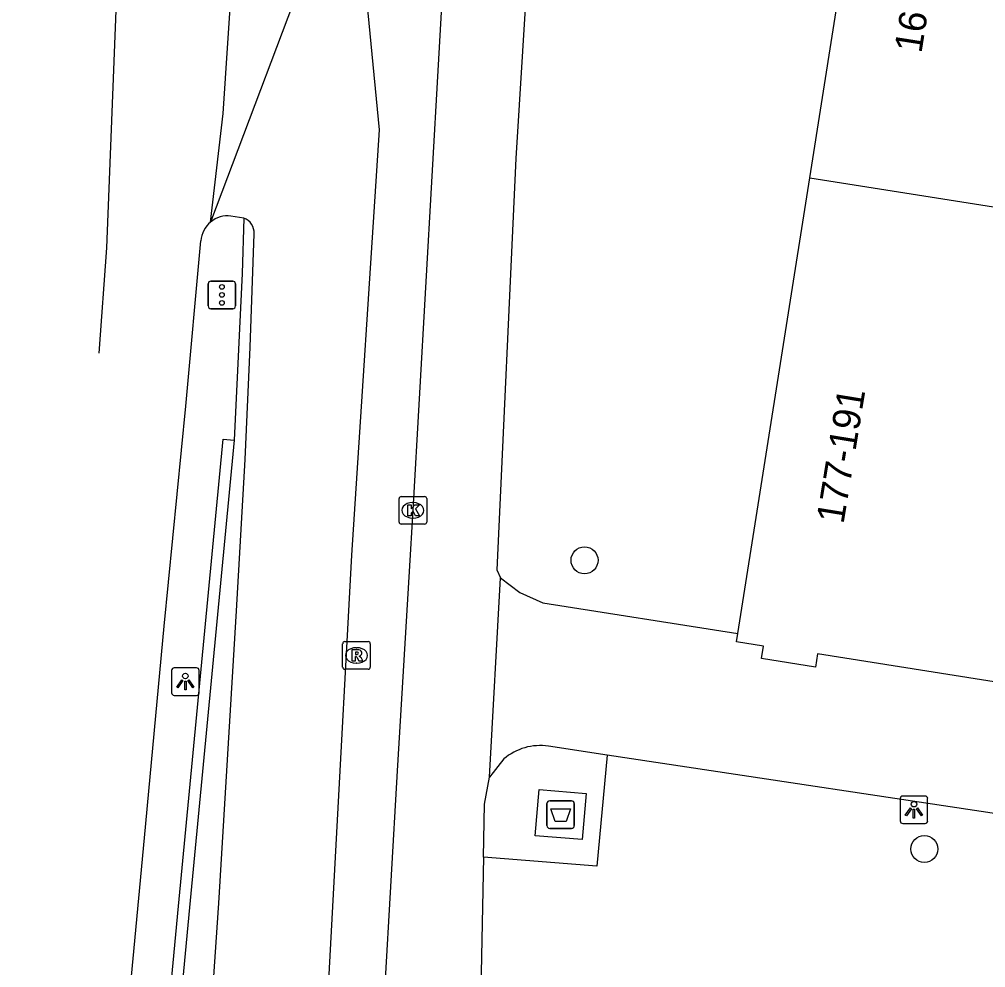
# Model space of a CAD drawing. Extents: x 163010 to 163853, y 382793 to 383982.
# Drawn here: x 163182.62 to 163217.64, y 383176.42 to 383210.78 of the extents above; entities that cross this region are included whole.
import ezdxf

# ---------------------------------------------------------------- set-up
doc = ezdxf.new("R2010")
doc.units = 0
for name, color, linetype in [('IMGEO_Afval_apart_plaats', 7, 'Continuous'), ('IMGEO_Berm_gesloten', 7, 'Continuous'), ('IMGEO_Boom', 7, 'Continuous'), ('IMGEO_Fietspad_gesloten', 7, 'Continuous'), ('IMGEO_Kolk', 7, 'Continuous'), ('IMGEO_Lichtpunt', 7, 'Continuous'), ('IMGEO_Muur', 7, 'Continuous'), ('IMGEO_Pand', 7, 'Continuous'), ('IMGEO_Pand_nummerreeks', 7, 'Continuous'), ('IMGEO_Rijbaan_lokaal_gesloten', 7, 'Continuous'), ('IMGEO_Rijbaan_lokaal_open', 7, 'Continuous'), ('IMGEO_Rijbaan_regionaal_gesloten', 7, 'Continuous'), ('IMGEO_Rioolput', 7, 'Continuous'), ('IMGEO_Verkeersregelinstallatiepaal', 7, 'Continuous'), ('IMGEO_Voetpad_gesloten', 7, 'Continuous'), ('IMGEO_Voetpad_open', 7, 'Continuous')]:
    doc.layers.add(name, color=color, linetype=linetype)

msp = doc.modelspace()

# ---------------------------------------------------------------- linework, layer by layer
at = {"layer": 'IMGEO_Afval_apart_plaats'}
for p, q in [((163201.742, 383181.563), (163201.742, 383182.363)), ((163201.742, 383182.363), (163201.742, 383181.563)), ((163201.842, 383182.463), (163202.632, 383182.463)), ((163202.632, 383182.463), (163201.842, 383182.463)), ((163202.732, 383182.363), (163202.732, 383181.563)), ((163202.732, 383181.563), (163202.732, 383182.363)), ((163202.632, 383181.463), (163201.842, 383181.463)), ((163201.842, 383181.463), (163202.632, 383181.463))]:
    msp.add_line(p, q, dxfattribs=at)
msp.add_lwpolyline([(163201.885, 383182.177), (163202.589, 383182.177), (163202.44, 383181.707), (163202.034, 383181.707), (163201.885, 383182.177)], dxfattribs=at)
for centre, start, end in [((163201.842, 383182.363), 90, 180), ((163201.842, 383182.363), 90, 180), ((163202.632, 383182.363), 0, 90), ((163202.632, 383182.363), 360, 90), ((163201.842, 383181.563), 180, 270), ((163201.842, 383181.563), 180, 270), ((163202.632, 383181.563), 270, 0), ((163202.632, 383181.563), 270, 0)]:
    msp.add_arc(centre, 0.1, start, end, dxfattribs=at)
at = {"layer": 'IMGEO_Berm_gesloten'}
msp.add_lwpolyline([(163190.753, 383203.574), (163190.698, 383201.573), (163190.606, 383199.577), (163190.407, 383195.528)], dxfattribs=at)
at = {"layer": 'IMGEO_Boom'}
for centre in [(163203.103, 383191.178), (163215.414, 383180.715)]:
    msp.add_circle(centre, 0.489, dxfattribs=at)
at = {"layer": 'IMGEO_Fietspad_gesloten'}
msp.add_lwpolyline([(163198.031, 383213.173), (163196.883, 383192.988), (163196.753, 383190.777), (163196.316, 383183.55), (163195.851, 383175.573), (163195.877, 383175.233)], dxfattribs=at)
at = {"layer": 'IMGEO_Kolk'}
for p, q in [((163196.458, 383193.487), (163197.31, 383193.487)), ((163196.383, 383192.561), (163196.383, 383193.413)), ((163196.871, 383193.267), (163196.896, 383193.267)), ((163197.384, 383193.413), (163197.384, 383192.561)), ((163197.31, 383192.487), (163196.458, 383192.487)), ((163196.894, 383192.707), (163196.869, 383192.707))]:
    msp.add_line(p, q, dxfattribs=at)
for points in [[(163196.458, 383193.487), (163197.31, 383193.487)], [(163196.383, 383192.561), (163196.383, 383193.413)], [(163196.704, 383193.187), (163196.827, 383193.187), (163196.827, 383193.036), (163196.957, 383193.187), (163197.121, 383193.187), (163196.975, 383193.036), (163197.128, 383192.787), (163196.976, 383192.787), (163196.891, 383192.951), (163196.827, 383192.884), (163196.827, 383192.787), (163196.704, 383192.787), (163196.704, 383193.187)], [(163197.384, 383193.413), (163197.384, 383192.561)], [(163197.31, 383192.487), (163196.458, 383192.487)]]:
    msp.add_lwpolyline(points, dxfattribs=at)
for centre, start, end in [((163196.46, 383193.411), 91.552, 178.448), ((163196.46, 383193.411), 91.552, 178.448), ((163197.308, 383193.411), 1.552, 88.448), ((163197.308, 383193.411), 1.552, 88.448), ((163196.46, 383192.563), 181.552, 268.448), ((163196.46, 383192.563), 181.552, 268.448), ((163197.308, 383192.563), 271.552, 358.448), ((163197.308, 383192.563), 271.552, 358.448)]:
    msp.add_arc(centre, 0.0765, start, end, dxfattribs=at)
for centre, major_axis, ratio, start_param, end_param in [((163196.87, 383192.987), (-0.387, 0.002), 0.722429, 4.712389, 7.853982), ((163196.895, 383192.987), (-0.39, 0.002), 0.717154, 1.570796, 4.712389)]:
    msp.add_ellipse(centre, major_axis=major_axis, ratio=ratio, start_param=start_param, end_param=end_param, dxfattribs=at)
at = {"layer": 'IMGEO_Lichtpunt'}
for p, q in [((163188.141, 383187.185), (163188.141, 383186.378)), ((163188.141, 383187.185), (163188.141, 383186.378)), ((163189.043, 383187.28), (163188.235, 383187.28)), ((163189.043, 383187.28), (163188.235, 383187.28)), ((163189.137, 383186.378), (163189.137, 383187.185)), ((163189.137, 383186.378), (163189.137, 383187.185)), ((163188.235, 383186.284), (163189.043, 383186.284)), ((163188.235, 383186.284), (163189.043, 383186.284)), ((163215.441, 383182.636), (163214.633, 383182.636)), ((163215.441, 383182.636), (163214.633, 383182.636)), ((163214.539, 383182.541), (163214.539, 383181.734)), ((163214.539, 383182.541), (163214.539, 383181.734)), ((163215.535, 383181.734), (163215.535, 383182.541)), ((163215.535, 383181.734), (163215.535, 383182.541)), ((163214.633, 383181.64), (163215.441, 383181.64)), ((163214.633, 383181.64), (163215.441, 383181.64))]:
    msp.add_line(p, q, dxfattribs=at)
for points in [[(163188.515, 383186.849), (163188.554, 383186.821), (163188.366, 383186.559), (163188.328, 383186.586), (163188.515, 383186.849)], [(163188.727, 383186.821), (163188.765, 383186.848), (163188.952, 383186.586), (163188.913, 383186.558), (163188.727, 383186.821)], [(163188.617, 383186.801), (163188.664, 383186.801), (163188.664, 383186.479), (163188.617, 383186.479), (163188.617, 383186.801)], [(163214.913, 383182.205), (163214.952, 383182.177), (163214.764, 383181.915), (163214.726, 383181.942), (163214.913, 383182.205)], [(163215.015, 383182.157), (163215.062, 383182.157), (163215.062, 383181.835), (163215.015, 383181.835), (163215.015, 383182.157)], [(163215.125, 383182.177), (163215.163, 383182.204), (163215.35, 383181.942), (163215.311, 383181.914), (163215.125, 383182.177)]]:
    msp.add_lwpolyline(points, dxfattribs=at)
for centre in [(163188.64, 383186.983), (163215.038, 383182.339)]:
    msp.add_circle(centre, 0.0994, dxfattribs=at)
for centre, start, end in [((163188.235, 383187.185), 90, 180), ((163188.235, 383187.185), 90, 180), ((163189.043, 383187.185), 0, 90), ((163189.043, 383187.185), 0, 90), ((163188.235, 383186.378), 180, 270), ((163188.235, 383186.378), 180, 270), ((163189.043, 383186.378), 270, 0), ((163189.043, 383186.378), 270, 360), ((163214.633, 383182.541), 90, 180), ((163214.633, 383182.541), 90, 180), ((163215.441, 383182.541), 0, 90), ((163215.441, 383182.541), 0, 90), ((163214.633, 383181.734), 180, 270), ((163214.633, 383181.734), 180, 270), ((163215.441, 383181.734), 270, 0), ((163215.441, 383181.734), 270, 360)]:
    msp.add_arc(centre, 0.0946, start, end, dxfattribs=at)
at = {"layer": 'IMGEO_Muur'}
for points in [[(163184.366, 383136.421), (163185.12, 383143.704), (163186.06, 383153.894), (163187.106, 383165.044), (163188.392, 383178.639), (163190.009, 383195.566), (163190.407, 383195.528)], [(163190.407, 383195.528), (163188.79, 383178.601), (163187.504, 383165.006), (163186.458, 383153.857), (163186.07, 383149.646)]]:
    msp.add_lwpolyline(points, dxfattribs=at)
at = {"layer": 'IMGEO_Pand'}
for points in [[(163211.262, 383205.035), (163213.912, 383221.821)], [(163208.656, 383188.529), (163211.262, 383205.035)], [(163211.262, 383205.035), (163221.131, 383203.477)], [(163218.481, 383186.691), (163211.549, 383187.786), (163211.473, 383187.305), (163209.513, 383187.614), (163209.584, 383188.063), (163208.607, 383188.217), (163208.656, 383188.529)]]:
    msp.add_lwpolyline(points, dxfattribs=at)
at = {"layer": 'IMGEO_Rijbaan_lokaal_gesloten'}
for points in [[(163195.025, 383213.387), (163195.659, 383206.771), (163194.656, 383191.361), (163192.885, 383158.536), (163191.232, 383130.905), (163188.871, 383106.11), (163187.218, 383088.753), (163186.864, 383085.328), (163186.864, 383060.867)], [(163190.753, 383203.574), (163190.291, 383203.647)], [(163188.167, 383149.495), (163188.331, 383152.414), (163188.978, 383163.678), (163189.496, 383173.456), (163189.856, 383178.755), (163190.489, 383189.344), (163190.807, 383194.834), (163190.993, 383198.899), (163191.129, 383203.004)]]:
    msp.add_lwpolyline(points, dxfattribs=at)
for centre, radius, start, end in [((163190.164, 383202.694), 0.961, 82.3905, 129.684), ((163190.57, 383203.044), 0.56, 355.8558, 70.9658)]:
    msp.add_arc(centre, radius, start, end, dxfattribs=at)
at = {"layer": 'IMGEO_Rijbaan_lokaal_open'}
for points in [[(163199.665, 383183.324), (163200.054, 383190.545)], [(163200.054, 383190.545), (163200.764, 383190.008), (163201.591, 383189.633), (163208.656, 383188.529)], [(163203.919, 383184.12), (163201.792, 383184.442)], [(163220.116, 383181.672), (163203.919, 383184.12)], [(163200.18, 383183.978), (163199.665, 383183.324)]]:
    msp.add_lwpolyline(points, dxfattribs=at)
msp.add_arc((163201.492, 383182.453), 2.011, 81.41, 130.706, dxfattribs=at)
at = {"layer": 'IMGEO_Rijbaan_regionaal_gesloten'}
for points in [[(163185.511, 383198.678), (163185.511, 383198.68), (163185.796, 383202.497), (163186.154, 383211.728), (163188.293, 383244.563)], [(163189.55, 383203.434), (163190.005, 383207.369), (163191.061, 383223.216), (163191.278, 383244.281)], [(163193.551, 383214.015), (163189.55, 383203.434)], [(163182.624, 383133.933), (163183.266, 383140.329), (163184.047, 383148.266), (163184.967, 383157.803), (163186.173, 383170.577), (163187.156, 383181.123), (163187.876, 383188.79), (163188.658, 383196.759), (163189.205, 383202.753)]]:
    msp.add_lwpolyline(points, dxfattribs=at)
msp.add_arc((163190.166, 383202.694), 0.962, 129.7655, 176.5002, dxfattribs=at)
at = {"layer": 'IMGEO_Rioolput'}
for p, q in [((163194.414, 383188.23), (163195.266, 383188.23)), ((163194.339, 383187.304), (163194.339, 383188.156)), ((163194.827, 383188.01), (163194.852, 383188.01)), ((163195.34, 383188.156), (163195.34, 383187.304)), ((163195.266, 383187.23), (163194.414, 383187.23)), ((163194.85, 383187.45), (163194.825, 383187.45))]:
    msp.add_line(p, q, dxfattribs=at)
for points in [[(163194.414, 383188.23), (163195.266, 383188.23)], [(163194.339, 383187.304), (163194.339, 383188.156)], [(163194.928, 383187.928), (163194.676, 383187.93), (163194.676, 383187.53)], [(163195.34, 383188.156), (163195.34, 383187.304)], [(163194.676, 383187.53), (163194.8, 383187.53), (163194.8, 383187.692), (163194.811, 383187.692)], [(163194.854, 383187.849), (163194.8, 383187.849), (163194.8, 383187.768)], [(163194.8, 383187.768), (163194.852, 383187.768)], [(163194.858, 383187.663), (163194.929, 383187.53), (163195.069, 383187.53), (163195.004, 383187.656)], [(163195.266, 383187.23), (163194.414, 383187.23)]]:
    msp.add_lwpolyline(points, dxfattribs=at)
for centre, radius, start, end in [((163194.416, 383188.154), 0.0765, 91.552, 178.448), ((163194.416, 383188.154), 0.0765, 91.552, 178.448), ((163195.264, 383188.154), 0.0765, 1.552, 88.448), ((163195.264, 383188.154), 0.0765, 1.552, 88.448), ((163194.927, 383187.818), 0.109, 350.3612, 89.416), ((163194.81, 383187.639), 0.0533, 26.0293, 88.6989), ((163194.836, 383187.957), 0.19, 274.7715, 282.9687), ((163194.86, 383187.753), 0.0964, 77.0061, 93.1865), ((163194.874, 383187.81), 0.0378, 276.6634, 79.6772), ((163194.925, 383187.818), 0.112, 277.5842, 350.9817), ((163194.909, 383187.603), 0.108, 29.5134, 73.7905), ((163194.416, 383187.306), 0.0765, 181.552, 268.448), ((163194.416, 383187.306), 0.0765, 181.552, 268.448), ((163195.264, 383187.306), 0.0765, 271.552, 358.448), ((163195.264, 383187.306), 0.0765, 271.552, 358.448)]:
    msp.add_arc(centre, radius, start, end, dxfattribs=at)
for centre, major_axis, ratio, start_param, end_param in [((163194.826, 383187.73), (-0.387, 0.002), 0.722429, 4.712389, 7.853982), ((163194.851, 383187.73), (-0.39, 0.002), 0.717154, 1.570796, 4.712389)]:
    msp.add_ellipse(centre, major_axis=major_axis, ratio=ratio, start_param=start_param, end_param=end_param, dxfattribs=at)
at = {"layer": 'IMGEO_Verkeersregelinstallatiepaal'}
for p, q in [((163189.467, 383200.391), (163189.467, 383201.191)), ((163189.467, 383201.191), (163189.467, 383200.391)), ((163189.567, 383201.291), (163190.357, 383201.291)), ((163190.357, 383201.291), (163189.567, 383201.291)), ((163190.457, 383201.191), (163190.457, 383200.391)), ((163190.457, 383200.391), (163190.457, 383201.191)), ((163190.357, 383200.291), (163189.567, 383200.291)), ((163189.567, 383200.291), (163190.357, 383200.291))]:
    msp.add_line(p, q, dxfattribs=at)
for centre in [(163189.962, 383201.081), (163189.962, 383200.791), (163189.962, 383200.501)]:
    msp.add_circle(centre, 0.085, dxfattribs=at)
for centre, start, end in [((163189.567, 383201.191), 90, 180), ((163189.567, 383201.191), 90, 180), ((163190.357, 383201.191), 0, 90), ((163190.357, 383201.191), 360, 90), ((163189.567, 383200.391), 180, 270), ((163189.567, 383200.391), 180, 270), ((163190.357, 383200.391), 270, 0), ((163190.357, 383200.391), 270, 0)]:
    msp.add_arc(centre, 0.1, start, end, dxfattribs=at)
at = {"layer": 'IMGEO_Voetpad_gesloten'}
msp.add_lwpolyline([(163203.018, 383181.056), (163201.318, 383181.197), (163201.457, 383182.869), (163203.157, 383182.728), (163203.018, 383181.056)], dxfattribs=at)
at = {"layer": 'IMGEO_Voetpad_open'}
for points in [[(163203.067, 383238.417), (163201.846, 383225.58), (163200.609, 383205.73), (163199.926, 383190.826), (163200.054, 383190.545)], [(163203.919, 383184.12), (163203.549, 383180.1), (163199.441, 383180.416)], [(163199.441, 383180.416), (163199.48, 383182.344), (163199.665, 383183.324)], [(163199.441, 383180.416), (163199.246, 383170.83), (163198.433, 383148.882), (163197.257, 383125.77), (163197.222, 383125.079), (163197.371, 383124.615)]]:
    msp.add_lwpolyline(points, dxfattribs=at)

# ---------------------------------------------------------------- texts
at = {"layer": 'IMGEO_Pand_nummerreeks'}
for s, rotation, p in [('161-175', 81.0535, (163215.309, 383209.526)), ('177-191', 80.7022, (163212.485, 383192.468))]:
    msp.add_text(s, height=1, rotation=rotation, dxfattribs=at).set_placement(p)

doc.saveas('drawing.dxf')
